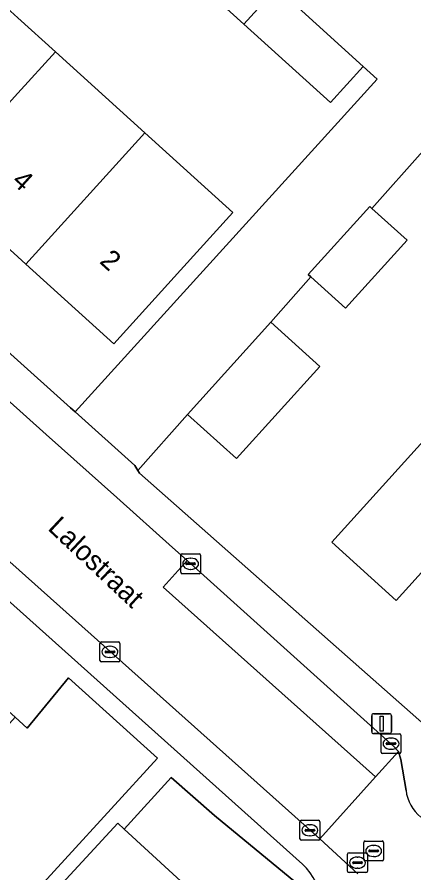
# Model space of a CAD drawing. Extents: x 159039 to 160102, y 381214 to 382524.
# Drawn here: x 159499.96 to 159519.89, y 381694.48 to 381737.46 of the extents above; entities that cross this region are included whole.
import ezdxf

# ---------------------------------------------------------------- set-up
doc = ezdxf.new("R2010")
doc.units = 0
for name, color, linetype in [('IMGEO_Erf', 7, 'Continuous'), ('IMGEO_Groenvoorziening', 7, 'Continuous'), ('IMGEO_Haag', 7, 'Continuous'), ('IMGEO_Kolk', 7, 'Continuous'), ('IMGEO_Lichtmast', 7, 'Continuous'), ('IMGEO_Openbare_ruimte_label', 7, 'Continuous'), ('IMGEO_Pand', 7, 'Continuous'), ('IMGEO_Pand_nummerreeks', 7, 'Continuous'), ('IMGEO_Parkeervlak_open', 7, 'Continuous'), ('IMGEO_Rijbaan_lokaal_open', 7, 'Continuous'), ('IMGEO_Rioolput', 7, 'Continuous'), ('IMGEO_Voetpad_open', 7, 'Continuous')]:
    doc.layers.add(name, color=color, linetype=linetype)

msp = doc.modelspace()

# ---------------------------------------------------------------- linework, layer by layer
at = {"layer": 'IMGEO_Erf'}
msp.add_lwpolyline([(159500, 381737.435), (159501.89, 381735.72), (159506.379, 381731.646), (159510.791, 381727.642), (159508.175, 381724.757), (159504.815, 381721.053), (159500.401, 381725.062), (159500, 381725.426), (159495.913, 381729.138), (159491.425, 381733.214), (159486.938, 381737.289), (159482.343, 381741.462), (159487.631, 381747.293), (159488.31, 381748.041), (159492.014, 381744.682), (159492.91, 381743.865), (159497.399, 381739.792)], close=True, dxfattribs=at)
for points in [[(159480.82, 381737.463), (159502.646, 381717.838), (159502.874, 381717.633), (159518.037, 381734.347), (159517.34, 381734.98), (159515.696, 381733.168), (159511.345, 381737.115), (159507.754, 381740.373), (159509.318, 381742.104)], [(159528.887, 381740.21), (159526.122, 381737.09), (159527.967, 381735.408), (159525.108, 381732.272), (159522.174, 381729.054), (159520.329, 381730.736), (159517.773, 381727.857), (159519.544, 381726.257), (159516.459, 381722.841), (159514.718, 381724.414), (159512.698, 381722.138), (159515.156, 381719.917), (159510.974, 381715.287), (159508.516, 381717.508), (159506.025, 381714.688), (159506.109, 381714.55), (159520.7, 381701.662)], [(159520.736, 381710.09), (159518.992, 381708.165), (159515.768, 381711.086), (159521.954, 381717.934)]]:
    msp.add_lwpolyline(points, dxfattribs=at)
at = {"layer": 'IMGEO_Groenvoorziening'}
for points in [[(159514.289, 381694.918), (159497.52, 381709.938), (159494.664, 381706.971), (159499.862, 381702.301), (159500.466, 381701.747), (159502.548, 381704.281)], [(159493.526, 381684.463), (159496.907, 381688.147), (159500.538, 381692.103), (159500.03, 381692.612), (159507.018, 381700.246), (159502.548, 381704.281), (159500.466, 381701.747), (159499.862, 381702.301), (159493.647, 381695.38), (159498.173, 381691.315), (159492.5, 381684.998), (159487.977, 381689.06), (159482.132, 381682.552), (159494.363, 381671.567)], [(159502.548, 381704.281), (159507.018, 381700.246), (159500.03, 381692.612), (159500.538, 381692.103), (159501.643, 381693.307), (159505.017, 381696.983), (159505.343, 381696.684), (159507.696, 381699.277), (159509.875, 381697.373), (159514.249, 381693.758), (159514.523, 381693.338), (159514.523, 381692.822), (159514.394, 381692.176), (159514.249, 381691.773), (159512.668, 381689.946), (159513.128, 381689.523), (159513.726, 381690.109), (159514.324, 381690.696), (159514.523, 381690.901)]]:
    msp.add_lwpolyline(points, dxfattribs=at)
msp.add_lwpolyline([(159505.343, 381696.684), (159512.668, 381689.946), (159514.249, 381691.773), (159514.394, 381692.176), (159514.523, 381692.822), (159514.523, 381693.338), (159514.249, 381693.758), (159509.875, 381697.373), (159507.696, 381699.277)], close=True, dxfattribs=at)
msp.add_arc((159512.367, 381692.791), 2.867, 318.7715, 47.8962, dxfattribs=at)
at = {"layer": 'IMGEO_Haag'}
for points in [[(159514.289, 381694.918), (159497.52, 381709.938), (159494.664, 381706.971), (159499.862, 381702.301), (159500.466, 381701.747), (159502.548, 381704.281)], [(159502.548, 381704.281), (159507.018, 381700.246), (159500.03, 381692.612), (159500.538, 381692.103), (159501.643, 381693.307), (159505.017, 381696.983), (159505.343, 381696.684), (159507.696, 381699.277), (159509.875, 381697.373), (159514.249, 381693.758), (159514.523, 381693.338), (159514.523, 381692.822), (159514.394, 381692.176), (159514.249, 381691.773), (159512.668, 381689.946), (159513.128, 381689.523), (159513.726, 381690.109), (159514.324, 381690.696), (159514.523, 381690.901)]]:
    msp.add_lwpolyline(points, dxfattribs=at)
msp.add_arc((159512.367, 381692.791), 2.867, 318.7715, 47.8962, dxfattribs=at)
at = {"layer": 'IMGEO_Kolk'}
for p, q in [((159508.177, 381709.581), (159508.177, 381710.433)), ((159508.252, 381710.507), (159509.104, 381710.507)), ((159508.665, 381710.287), (159508.69, 381710.287)), ((159509.178, 381710.433), (159509.178, 381709.581)), ((159508.436, 381710.001), (159508.436, 381710.013)), ((159508.874, 381709.964), (159508.476, 381709.964)), ((159508.479, 381710.05), (159508.877, 381710.05)), ((159508.688, 381709.727), (159508.663, 381709.727)), ((159508.92, 381710.013), (159508.92, 381710.001)), ((159509.104, 381709.507), (159508.252, 381709.507)), ((159504.124, 381705.156), (159504.124, 381706.008)), ((159504.199, 381706.082), (159505.051, 381706.082)), ((159504.612, 381705.862), (159504.637, 381705.862)), ((159505.125, 381706.008), (159505.125, 381705.156)), ((159504.383, 381705.576), (159504.383, 381705.588)), ((159504.821, 381705.539), (159504.423, 381705.539)), ((159504.426, 381705.625), (159504.824, 381705.625)), ((159504.867, 381705.588), (159504.867, 381705.576)), ((159505.051, 381705.082), (159504.199, 381705.082)), ((159504.635, 381705.302), (159504.61, 381705.302)), ((159518.237, 381700.548), (159518.237, 381701.4)), ((159518.312, 381701.474), (159519.164, 381701.474)), ((159518.725, 381701.254), (159518.75, 381701.254)), ((159519.238, 381701.4), (159519.238, 381700.548)), ((159518.496, 381700.968), (159518.496, 381700.98)), ((159518.934, 381700.931), (159518.536, 381700.931)), ((159518.539, 381701.017), (159518.937, 381701.017)), ((159518.748, 381700.694), (159518.723, 381700.694)), ((159518.98, 381700.98), (159518.98, 381700.968)), ((159519.164, 381700.474), (159518.312, 381700.474)), ((159514.164, 381696.197), (159514.164, 381697.049)), ((159514.239, 381697.123), (159515.091, 381697.123)), ((159514.652, 381696.903), (159514.677, 381696.903)), ((159515.165, 381697.049), (159515.165, 381696.197)), ((159514.423, 381696.617), (159514.423, 381696.629)), ((159514.861, 381696.58), (159514.463, 381696.58)), ((159514.466, 381696.666), (159514.864, 381696.666)), ((159514.907, 381696.629), (159514.907, 381696.617)), ((159515.091, 381696.123), (159514.239, 381696.123)), ((159514.675, 381696.343), (159514.65, 381696.343))]:
    msp.add_line(p, q, dxfattribs=at)
for points in [[(159508.177, 381709.581), (159508.177, 381710.433)], [(159508.252, 381710.507), (159509.104, 381710.507)], [(159509.178, 381710.433), (159509.178, 381709.581)], [(159509.104, 381709.507), (159508.252, 381709.507)], [(159504.124, 381705.156), (159504.124, 381706.008)], [(159504.199, 381706.082), (159505.051, 381706.082)], [(159505.125, 381706.008), (159505.125, 381705.156)], [(159505.051, 381705.082), (159504.199, 381705.082)], [(159518.237, 381700.548), (159518.237, 381701.4)], [(159518.312, 381701.474), (159519.164, 381701.474)], [(159519.238, 381701.4), (159519.238, 381700.548)], [(159519.164, 381700.474), (159518.312, 381700.474)], [(159514.164, 381696.197), (159514.164, 381697.049)], [(159514.239, 381697.123), (159515.091, 381697.123)], [(159515.165, 381697.049), (159515.165, 381696.197)], [(159515.091, 381696.123), (159514.239, 381696.123)]]:
    msp.add_lwpolyline(points, dxfattribs=at)
for centre, radius, start, end in [((159508.254, 381710.431), 0.0765, 91.552, 178.448), ((159508.254, 381710.431), 0.0765, 91.552, 178.448), ((159509.102, 381710.431), 0.0765, 1.552, 88.448), ((159509.102, 381710.431), 0.0765, 1.552, 88.448), ((159508.476, 381710.01), 0.0403, 85.8775, 175.7526), ((159508.473, 381710), 0.0366, 178.938, 274.7102), ((159508.877, 381710.007), 0.043, 264.8664, 352.4533), ((159508.881, 381710.012), 0.0386, 1.7309, 96.639), ((159508.254, 381709.583), 0.0765, 181.552, 268.448), ((159508.254, 381709.583), 0.0765, 181.552, 268.448), ((159509.102, 381709.583), 0.0765, 271.552, 358.448), ((159509.102, 381709.583), 0.0765, 271.552, 358.448), ((159504.201, 381706.006), 0.0765, 91.552, 178.448), ((159504.201, 381706.006), 0.0765, 91.552, 178.448), ((159505.049, 381706.006), 0.0765, 1.552, 88.448), ((159505.049, 381706.006), 0.0765, 1.552, 88.448), ((159504.423, 381705.585), 0.0403, 85.8775, 175.7526), ((159504.42, 381705.575), 0.0366, 178.938, 274.7102), ((159504.824, 381705.582), 0.043, 264.8664, 352.4533), ((159504.828, 381705.587), 0.0386, 1.7309, 96.639), ((159504.201, 381705.158), 0.0765, 181.552, 268.448), ((159504.201, 381705.158), 0.0765, 181.552, 268.448), ((159505.049, 381705.158), 0.0765, 271.552, 358.448), ((159505.049, 381705.158), 0.0765, 271.552, 358.448), ((159518.314, 381701.398), 0.0765, 91.552, 178.448), ((159518.314, 381701.398), 0.0765, 91.552, 178.448), ((159519.162, 381701.398), 0.0765, 1.552, 88.448), ((159519.162, 381701.398), 0.0765, 1.552, 88.448), ((159518.536, 381700.977), 0.0403, 85.8775, 175.7526), ((159518.533, 381700.967), 0.0366, 178.938, 274.7102), ((159518.937, 381700.974), 0.043, 264.8664, 352.4533), ((159518.941, 381700.979), 0.0386, 1.7309, 96.639), ((159518.314, 381700.55), 0.0765, 181.552, 268.448), ((159518.314, 381700.55), 0.0765, 181.552, 268.448), ((159519.162, 381700.55), 0.0765, 271.552, 358.448), ((159519.162, 381700.55), 0.0765, 271.552, 358.448), ((159514.241, 381697.047), 0.0765, 91.552, 178.448), ((159514.241, 381697.047), 0.0765, 91.552, 178.448), ((159515.089, 381697.047), 0.0765, 1.552, 88.448), ((159515.089, 381697.047), 0.0765, 1.552, 88.448), ((159514.463, 381696.626), 0.0403, 85.8775, 175.7526), ((159514.46, 381696.616), 0.0366, 178.938, 274.7102), ((159514.864, 381696.623), 0.043, 264.8664, 352.4533), ((159514.868, 381696.628), 0.0386, 1.7309, 96.639), ((159514.241, 381696.199), 0.0765, 181.552, 268.448), ((159514.241, 381696.199), 0.0765, 181.552, 268.448), ((159515.089, 381696.199), 0.0765, 271.552, 358.448), ((159515.089, 381696.199), 0.0765, 271.552, 358.448)]:
    msp.add_arc(centre, radius, start, end, dxfattribs=at)
for centre, major_axis, ratio, start_param, end_param in [((159508.664, 381710.007), (-0.387, 0.002), 0.722429, 4.712389, 7.853982), ((159508.689, 381710.007), (-0.39, 0.002), 0.717154, 1.570796, 4.712389), ((159504.611, 381705.582), (-0.387, 0.002), 0.722429, 4.712389, 7.853982), ((159504.636, 381705.582), (-0.39, 0.002), 0.717154, 1.570796, 4.712389), ((159518.724, 381700.974), (-0.387, 0.002), 0.722429, 4.712389, 7.853982), ((159518.749, 381700.974), (-0.39, 0.002), 0.717154, 1.570796, 4.712389), ((159514.651, 381696.623), (-0.387, 0.002), 0.722429, 4.712389, 7.853982), ((159514.676, 381696.623), (-0.39, 0.002), 0.717154, 1.570796, 4.712389)]:
    msp.add_ellipse(centre, major_axis=major_axis, ratio=ratio, start_param=start_param, end_param=end_param, dxfattribs=at)
at = {"layer": 'IMGEO_Lichtmast'}
for p, q in [((159517.869, 381702.478), (159518.659, 381702.478)), ((159518.659, 381702.478), (159517.869, 381702.478)), ((159517.769, 381701.578), (159517.769, 381702.378)), ((159517.769, 381702.378), (159517.769, 381701.578)), ((159518.759, 381702.378), (159518.759, 381701.578)), ((159518.759, 381701.578), (159518.759, 381702.378)), ((159518.659, 381701.478), (159517.869, 381701.478)), ((159517.869, 381701.478), (159518.659, 381701.478))]:
    msp.add_line(p, q, dxfattribs=at)
msp.add_lwpolyline([(159518.189, 381702.353), (159518.339, 381702.353), (159518.339, 381701.603), (159518.189, 381701.603), (159518.189, 381702.353)], dxfattribs=at)
for centre, start, end in [((159517.869, 381702.378), 90, 180), ((159517.869, 381702.378), 90, 180), ((159518.659, 381702.378), 0, 90), ((159518.659, 381702.378), 360, 90), ((159517.869, 381701.578), 180, 270), ((159517.869, 381701.578), 180, 270), ((159518.659, 381701.578), 270, 0), ((159518.659, 381701.578), 270, 0)]:
    msp.add_arc(centre, 0.1, start, end, dxfattribs=at)
at = {"layer": 'IMGEO_Pand'}
for points in [[(159509.501, 381742.306), (159509.318, 381742.104), (159507.754, 381740.373), (159511.345, 381737.115), (159513.1, 381739.048)], [(159495.913, 381729.138), (159500, 381733.639), (159501.89, 381735.72), (159500, 381737.435), (159497.399, 381739.792), (159491.425, 381733.214)], [(159514.004, 381738.229), (159513.1, 381739.048), (159511.345, 381737.115), (159515.696, 381733.168), (159517.34, 381734.98), (159513.893, 381738.107)], [(159495.913, 381729.138), (159500, 381725.426), (159500.401, 381725.062), (159506.379, 381731.646), (159501.89, 381735.72), (159500, 381733.639)], [(159506.379, 381731.646), (159500.401, 381725.062), (159504.815, 381721.053), (159508.175, 381724.757), (159510.791, 381727.642)], [(159517.773, 381727.857), (159517.669, 381727.951), (159514.584, 381724.535), (159514.718, 381724.414), (159516.459, 381722.841), (159519.544, 381726.257)], [(159510.974, 381715.287), (159515.156, 381719.917), (159512.698, 381722.138), (159508.516, 381717.508)], [(159521.954, 381717.934), (159515.768, 381711.086), (159518.992, 381708.165), (159520.736, 381710.09), (159524.19, 381706.96), (159527.02, 381710.084), (159526.418, 381710.629), (159528.045, 381712.425)]]:
    msp.add_lwpolyline(points, close=True, dxfattribs=at)
at = {"layer": 'IMGEO_Parkeervlak_open'}
for points in [[(159520.7, 381701.662), (159506.109, 381714.55), (159506.025, 381714.688), (159505.874, 381714.936), (159502.874, 381717.633), (159502.646, 381717.838), (159480.82, 381737.463)], [(159482.048, 381733.888), (159499.447, 381718.275), (159501.416, 381716.507), (159504.978, 381713.338), (159507.77, 381710.822), (159508.498, 381710.168), (159518.885, 381700.836), (159519.106, 381700.577), (159519.224, 381700.172), (159519.49, 381698.625)], [(159505.343, 381696.684), (159505.017, 381696.983), (159501.643, 381693.307), (159509.558, 381686.043)], [(159513.128, 381689.523), (159512.668, 381689.946), (159505.343, 381696.684)]]:
    msp.add_lwpolyline(points, dxfattribs=at)
msp.add_lwpolyline([(159519.106, 381700.577), (159518.885, 381700.836), (159508.498, 381710.168), (159507.301, 381708.839), (159517.966, 381699.307)], close=True, dxfattribs=at)
msp.add_arc((159521.528, 381698.872), 2.053, 186.907, 230.6785, dxfattribs=at)
at = {"layer": 'IMGEO_Rijbaan_lokaal_open'}
for points in [[(159513.893, 381738.107), (159517.34, 381734.98), (159518.037, 381734.347), (159502.874, 381717.633), (159505.874, 381714.936), (159506.025, 381714.688), (159508.516, 381717.508), (159512.698, 381722.138), (159514.718, 381724.414), (159514.584, 381724.535), (159517.669, 381727.951), (159517.773, 381727.857), (159520.329, 381730.736), (159523.257, 381733.947), (159526.122, 381737.09), (159528.887, 381740.21)], [(159508.498, 381710.168), (159507.77, 381710.822), (159504.978, 381713.338), (159501.416, 381716.507), (159499.447, 381718.275), (159498.273, 381716.951), (159481.195, 381732.246), (159479.116, 381734.379)], [(159475.333, 381731.877), (159475.477, 381731.746), (159488.097, 381720.36), (159515.163, 381696.185), (159517.966, 381699.307), (159507.301, 381708.839), (159508.498, 381710.168)], [(159519.49, 381698.625), (159519.224, 381700.172), (159519.106, 381700.577), (159517.966, 381699.307), (159515.163, 381696.185), (159517.073, 381694.429)]]:
    msp.add_lwpolyline(points, dxfattribs=at)
msp.add_arc((159521.528, 381698.872), 2.053, 186.907, 230.6785, dxfattribs=at)
at = {"layer": 'IMGEO_Rioolput'}
for p, q in [((159517.365, 381695.158), (159517.365, 381696.01)), ((159517.44, 381696.084), (159518.292, 381696.084)), ((159518.366, 381696.01), (159518.366, 381695.158)), ((159517.624, 381695.578), (159517.624, 381695.59)), ((159518.062, 381695.541), (159517.664, 381695.541)), ((159517.667, 381695.627), (159518.065, 381695.627)), ((159517.853, 381695.864), (159517.878, 381695.864)), ((159518.108, 381695.59), (159518.108, 381695.578)), ((159516.554, 381694.57), (159516.554, 381695.422)), ((159516.629, 381695.496), (159517.481, 381695.496)), ((159517.042, 381695.276), (159517.067, 381695.276)), ((159517.555, 381695.422), (159517.555, 381694.57)), ((159517.876, 381695.304), (159517.851, 381695.304)), ((159516.813, 381694.99), (159516.813, 381695.002)), ((159517.251, 381694.953), (159516.853, 381694.953)), ((159516.856, 381695.039), (159517.254, 381695.039)), ((159517.065, 381694.716), (159517.04, 381694.716)), ((159517.297, 381695.002), (159517.297, 381694.99)), ((159518.292, 381695.084), (159517.44, 381695.084)), ((159517.481, 381694.496), (159516.629, 381694.496))]:
    msp.add_line(p, q, dxfattribs=at)
for points in [[(159517.365, 381695.158), (159517.365, 381696.01)], [(159517.44, 381696.084), (159518.292, 381696.084)], [(159518.366, 381696.01), (159518.366, 381695.158)], [(159516.554, 381694.57), (159516.554, 381695.422)], [(159516.629, 381695.496), (159517.481, 381695.496)], [(159517.555, 381695.422), (159517.555, 381694.57)], [(159518.292, 381695.084), (159517.44, 381695.084)], [(159517.481, 381694.496), (159516.629, 381694.496)]]:
    msp.add_lwpolyline(points, dxfattribs=at)
for centre, radius, start, end in [((159517.442, 381696.008), 0.0765, 91.552, 178.448), ((159517.442, 381696.008), 0.0765, 91.552, 178.448), ((159518.29, 381696.008), 0.0765, 1.552, 88.448), ((159518.29, 381696.008), 0.0765, 1.552, 88.448), ((159517.664, 381695.587), 0.0403, 85.8775, 175.7526), ((159517.661, 381695.577), 0.0366, 178.938, 274.7102), ((159518.065, 381695.584), 0.043, 264.8664, 352.4533), ((159518.069, 381695.589), 0.0386, 1.7309, 96.639), ((159516.631, 381695.42), 0.0765, 91.552, 178.448), ((159516.631, 381695.42), 0.0765, 91.552, 178.448), ((159517.442, 381695.16), 0.0765, 181.552, 268.448), ((159517.442, 381695.16), 0.0765, 181.552, 268.448), ((159517.479, 381695.42), 0.0765, 1.552, 88.448), ((159517.479, 381695.42), 0.0765, 1.552, 88.448), ((159518.29, 381695.16), 0.0765, 271.552, 358.448), ((159518.29, 381695.16), 0.0765, 271.552, 358.448), ((159516.853, 381694.999), 0.0403, 85.8775, 175.7526), ((159516.85, 381694.989), 0.0366, 178.938, 274.7102), ((159517.254, 381694.996), 0.043, 264.8664, 352.4533), ((159517.258, 381695.001), 0.0386, 1.7309, 96.639), ((159516.631, 381694.572), 0.0765, 181.552, 268.448), ((159516.631, 381694.572), 0.0765, 181.552, 268.448), ((159517.479, 381694.572), 0.0765, 271.552, 358.448), ((159517.479, 381694.572), 0.0765, 271.552, 358.448)]:
    msp.add_arc(centre, radius, start, end, dxfattribs=at)
for centre, major_axis, ratio, start_param, end_param in [((159517.852, 381695.584), (-0.387, 0.002), 0.722429, 4.712389, 7.853982), ((159517.877, 381695.584), (-0.39, 0.002), 0.717154, 1.570796, 4.712389), ((159517.041, 381694.996), (-0.387, 0.002), 0.722429, 4.712389, 7.853982), ((159517.066, 381694.996), (-0.39, 0.002), 0.717154, 1.570796, 4.712389)]:
    msp.add_ellipse(centre, major_axis=major_axis, ratio=ratio, start_param=start_param, end_param=end_param, dxfattribs=at)
at = {"layer": 'IMGEO_Voetpad_open'}
for points in [[(159474.086, 381728.341), (159479.981, 381722.954), (159482.174, 381721.454), (159490.259, 381715.925), (159492.704, 381714.252), (159497.52, 381709.938), (159514.289, 381694.918)], [(159517.073, 381694.429), (159515.163, 381696.185), (159488.097, 381720.36)]]:
    msp.add_lwpolyline(points, dxfattribs=at)
msp.add_arc((159512.367, 381692.791), 2.867, 318.7715, 47.8962, dxfattribs=at)

# ---------------------------------------------------------------- texts
at = {"layer": 'IMGEO_Openbare_ruimte_label'}
msp.add_text('Lalostraat', height=1, rotation=316.8241, dxfattribs=at).set_placement((159501.457, 381711.747))
at = {"layer": 'IMGEO_Pand_nummerreeks'}
for s, rotation, p in [('4', 317.7543, (159499.649, 381729.152)), ('2', 317.7544, (159504.057, 381725.146))]:
    msp.add_text(s, height=1, rotation=rotation, dxfattribs=at).set_placement(p)

doc.saveas('drawing.dxf')
